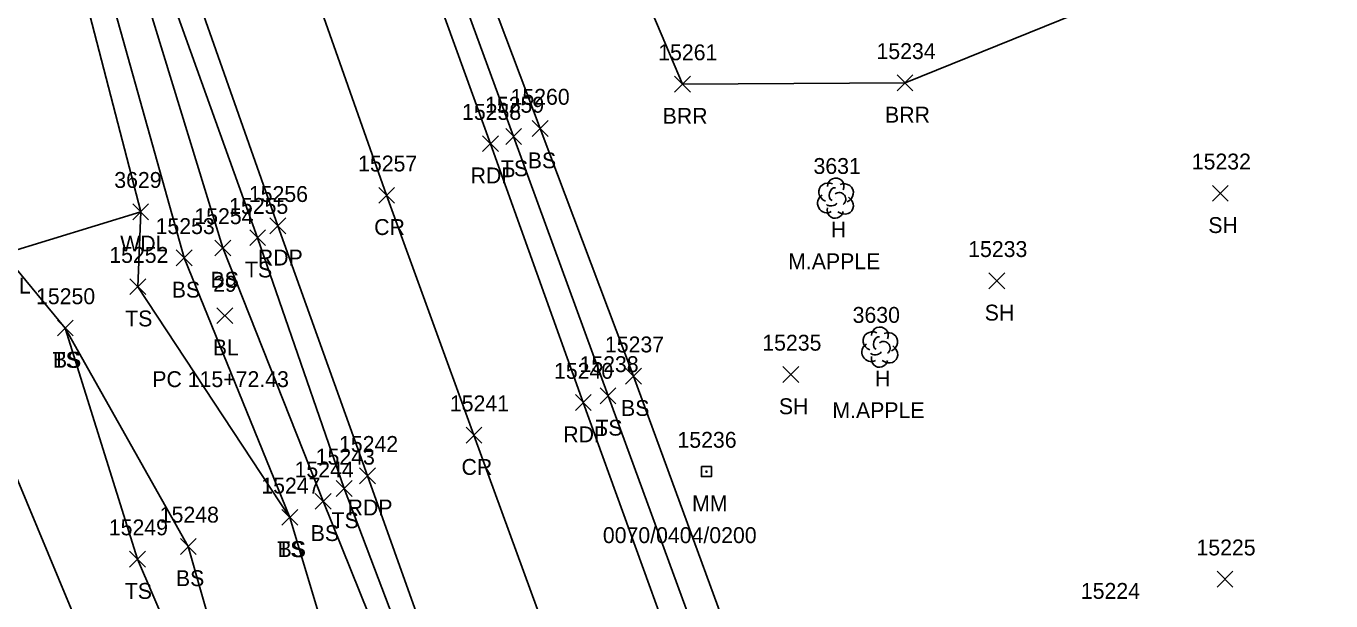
# Model space of a CAD drawing. Extents: x 1439173 to 1457902, y 641926 to 659889.
# Drawn here: x 1446160.8 to 1446324.9, y 653670 to 653742.4 of the extents above; entities that cross this region are included whole.
import ezdxf

# ---------------------------------------------------------------- set-up
doc = ezdxf.new("R2010")
doc.units = 0
for name, color, linetype in [('C_A', 7, 'Continuous'), ('C_C', 7, 'Continuous'), ('C_I', 7, 'Continuous'), ('C_TIC', 7, 'Continuous'), ('L_A', 7, 'Continuous'), ('L_C', 7, 'Continuous'), ('L_I', 7, 'Continuous'), ('L_TIC', 7, 'Continuous'), ('LABL', 7, 'Continuous'), ('LAHR', 7, 'Continuous'), ('LAWA', 7, 'Continuous'), ('LELB', 7, 'Continuous'), ('LTD', 7, 'Continuous'), ('P_A', 7, 'Continuous'), ('P_I', 7, 'Continuous'), ('P_TIC', 7, 'Continuous'), ('PET', 7, 'Continuous'), ('PRC', 7, 'Continuous'), ('S_A', 7, 'Continuous'), ('S_C', 7, 'Continuous'), ('S_I', 7, 'Continuous'), ('SRM', 7, 'Continuous')]:
    doc.layers.add(name, color=color, linetype=linetype)

msp = doc.modelspace()

# ---------------------------------------------------------------- linework, layer by layer
at = {"layer": 'C_TIC'}
for points in [[(1446184.77, 653704.91), (1446186.77, 653706.91)], [(1446186.77, 653704.91), (1446184.77, 653706.91)]]:
    msp.add_lwpolyline(points, dxfattribs=at)
at = {"layer": 'L_TIC'}
for points in [[(1446242.34, 653734.06), (1446244.34, 653736.06)], [(1446244.34, 653734.06), (1446242.34, 653736.06)], [(1446270.31, 653734.21), (1446272.31, 653736.21)], [(1446272.31, 653734.21), (1446270.31, 653736.21)], [(1446224.43, 653728.46), (1446226.43, 653730.46)], [(1446226.43, 653728.46), (1446224.43, 653730.46)], [(1446221.09, 653727.46), (1446223.09, 653729.46)], [(1446223.09, 653727.46), (1446221.09, 653729.46)], [(1446309.96, 653720.31), (1446311.96, 653722.31)], [(1446311.96, 653720.31), (1446309.96, 653722.31)], [(1446174.19, 653717.99), (1446176.19, 653719.99)], [(1446176.19, 653717.99), (1446174.19, 653719.99)], [(1446184.53, 653713.43), (1446186.53, 653715.43)], [(1446186.53, 653713.43), (1446184.53, 653715.43)], [(1446188.9, 653714.72), (1446190.9, 653716.72)], [(1446190.9, 653714.72), (1446188.9, 653716.72)], [(1446179.66, 653712.18), (1446181.66, 653714.18)], [(1446181.66, 653712.18), (1446179.66, 653714.18)], [(1446173.83, 653708.55), (1446175.83, 653710.55)], [(1446175.83, 653708.55), (1446173.83, 653710.55)], [(1446281.84, 653709.29), (1446283.84, 653711.29)], [(1446283.84, 653709.29), (1446281.84, 653711.29)], [(1446164.71, 653703.35), (1446166.71, 653705.35)], [(1446166.71, 653703.35), (1446164.71, 653705.35)], [(1446164.71, 653703.35), (1446166.71, 653705.35)], [(1446166.71, 653703.35), (1446164.71, 653705.35)], [(1446236.16, 653697.28), (1446238.16, 653699.28)], [(1446238.16, 653697.28), (1446236.16, 653699.28)], [(1446255.95, 653697.5), (1446257.95, 653699.5)], [(1446257.95, 653697.5), (1446255.95, 653699.5)], [(1446232.96, 653694.8), (1446234.96, 653696.8)], [(1446234.96, 653694.8), (1446232.96, 653696.8)], [(1446199.79, 653683.15), (1446201.79, 653685.15)], [(1446201.79, 653683.15), (1446199.79, 653685.15)], [(1446197.13, 653681.53), (1446199.13, 653683.53)], [(1446199.13, 653681.53), (1446197.13, 653683.53)], [(1446192.95, 653679.51), (1446194.95, 653681.51)], [(1446194.95, 653679.51), (1446192.95, 653681.51)], [(1446192.95, 653679.51), (1446194.95, 653681.51)], [(1446194.95, 653679.51), (1446192.95, 653681.51)], [(1446180.18, 653675.85), (1446182.18, 653677.85)], [(1446182.18, 653675.85), (1446180.18, 653677.85)], [(1446173.78, 653674.25), (1446175.78, 653676.25)], [(1446175.78, 653674.25), (1446173.78, 653676.25)], [(1446310.55, 653671.72), (1446312.55, 653673.72)], [(1446312.55, 653671.72), (1446310.55, 653673.72)]]:
    msp.add_lwpolyline(points, dxfattribs=at)
at = {"layer": 'LABL'}
msp.add_lwpolyline([(1446325.14, 653754.01), (1446304.4, 653748.67), (1446271.31, 653735.21), (1446243.34, 653735.06), (1446233.05, 653759.36), (1446226.32, 653779.88), (1446220.11, 653792.85), (1446239.63, 653798.31), (1446256.91, 653809.35), (1446276.11, 653814.92), (1446279.68, 653822.87), (1446278.69, 653836.08), (1446285, 653849.53), (1446290.56, 653855.28)], dxfattribs=at)
at = {"layer": 'LAHR'}
msp.add_lwpolyline([(1446379.19, 653096.29), (1446364.29, 653137.28), (1446348.35, 653183.77), (1446333.8, 653222.88), (1446316.53, 653270.29), (1446299.79, 653316.81), (1446281.51, 653363.23), (1446266.34, 653401.75), (1446250.67, 653442.85), (1446231.86, 653494.12), (1446214.99, 653542.12), (1446198.12, 653582.18), (1446182.4, 653627.85), (1446169.11, 653662.52), (1446155.24, 653695.86)], dxfattribs=at)
at = {"layer": 'LAWA'}
msp.add_lwpolyline([(1446119.74, 653851.48), (1446116.49, 653823.98), (1446128.53, 653785.21), (1446143.87, 653770.58), (1446157.99, 653713.69), (1446175.19, 653718.99), (1446165.92, 653754.94), (1446153.93, 653787.57), (1446143.16, 653822.41), (1446134.51, 653840.82)], dxfattribs=at)
at = {"layer": 'LELB'}
for points in [[(1446193.95, 653680.51), (1446180.66, 653713.18), (1446168.04, 653758.32), (1446157.23, 653795.32), (1446149.17, 653816.15), (1446133.1, 653862.84), (1446113.41, 653896.49), (1446099.61, 653940.16), (1446107.97, 653939.55)], [(1446455.63, 653105.58), (1446450.42, 653107.21), (1446448.27, 653111.79), (1446442.15, 653132.34), (1446428.41, 653168.97), (1446414.6, 653205.37), (1446398.47, 653251.2), (1446379.18, 653302.6), (1446363.23, 653345.95), (1446349.43, 653384), (1446333.66, 653427.72), (1446320.54, 653462.53), (1446303.28, 653509.03), (1446282.78, 653564.55), (1446266.64, 653608.16), (1446251.43, 653648.12), (1446233.96, 653695.8), (1446222.09, 653728.46), (1446206.35, 653771.42)], [(1446477.99, 653112.45), (1446458.68, 653109.39), (1446455.03, 653111.09), (1446455.2, 653109.28), (1446454.26, 653108.99), (1446452.57, 653115.32), (1446443.57, 653133.34), (1446430.82, 653169.55), (1446416.72, 653206.14), (1446400.81, 653252.19), (1446381.3, 653302.87), (1446366.74, 653347.21), (1446351.22, 653384.28), (1446336.38, 653428.77), (1446322.88, 653463.15), (1446306.14, 653509.96), (1446285.82, 653564.53), (1446269.13, 653609.31), (1446254.89, 653649.86), (1446237.16, 653698.28), (1446225.43, 653729.46), (1446209.13, 653772.78)], [(1446376.98, 653066.21), (1446377.89, 653064.21), (1446388.34, 653072.76), (1446399.95, 653085.03), (1446406.45, 653093.65), (1446410, 653098.73), (1446410.46, 653100.38), (1446409.67, 653106.98), (1446393.81, 653151.76), (1446377.83, 653192.17), (1446361.5, 653241), (1446341.84, 653291.19), (1446327.7, 653334.46), (1446312.86, 653372.54), (1446296.21, 653416.29), (1446283.46, 653452.03), (1446268.13, 653497.02), (1446246.71, 653552.02), (1446230.58, 653596.06), (1446216.68, 653636.52), (1446198.13, 653682.53), (1446185.53, 653714.43), (1446171.64, 653759.78)], [(1446378.33, 653062.47), (1446390.08, 653070.06), (1446401.24, 653083.62), (1446408.38, 653091.76), (1446413.68, 653098.73), (1446412.03, 653109.35), (1446396.11, 653152.66), (1446380.97, 653192.98), (1446363.81, 653241.42), (1446345.97, 653292.01), (1446330.01, 653335.45), (1446315.75, 653373.17), (1446299.72, 653417.91), (1446286.81, 653452.81), (1446269.35, 653497.72), (1446249.15, 653552.75), (1446232.6, 653596.8), (1446218.69, 653636.87), (1446200.79, 653684.15), (1446189.9, 653715.72), (1446173.83, 653760.53)], [(1446174.83, 653709.55), (1446175.19, 653718.99)], [(1446165.71, 653704.35), (1446157.99, 653713.69)], [(1446375.95, 653068.13), (1446385.07, 653076.64), (1446396.93, 653091), (1446400.96, 653097.05), (1446402.75, 653108.17), (1446388.16, 653150.05), (1446373.08, 653190.91), (1446353.99, 653238.43), (1446333.83, 653288.86), (1446318.96, 653332.33), (1446306.9, 653370.81), (1446290.38, 653414.95), (1446278.95, 653450.64), (1446264.38, 653495.78), (1446240.39, 653549.07), (1446221.21, 653591.94), (1446207.8, 653634.25), (1446193.95, 653680.51), (1446174.83, 653709.55)], [(1446187.71, 653653.84), (1446181.18, 653676.85), (1446165.71, 653704.35)], [(1446184.57, 653652.48), (1446174.78, 653675.25), (1446165.71, 653704.35)]]:
    msp.add_lwpolyline(points, dxfattribs=at)
at = {"layer": 'LTD'}
for p, q in [((1446262.54, 653720.75), (1446262.54, 653720.75)), ((1446262.54, 653720.75), (1446262.54, 653720.75)), ((1446268.11, 653702), (1446268.11, 653702)), ((1446268.11, 653702), (1446268.11, 653702))]:
    msp.add_line(p, q, dxfattribs=at)
for centre in [(1446262.59, 653722.18), (1446268.16, 653703.43)]:
    msp.add_arc(centre, 1.05, 335.5272, 180.9563, dxfattribs=at)
for centre, major_axis, ratio, start_param, end_param in [((1446261.75, 653721.41), (1.21, -0.51), 0.895232, 1.570796, 4.712389), ((1446262.34, 653721.2), (-0.208, -0.792), 0.645439, 3.141593, 6.283185), ((1446263.59, 653721.33), (-1.14, -0.48), 0.949671, 1.570796, 4.712389), ((1446261.46, 653720.04), (0.58, -1.04), 0.959034, 3.141593, 6.283185), ((1446263.04, 653720.58), (-0.5, 0.667), 0.989748, 3.141593, 6.283185), ((1446263.54, 653719.91), (-1.09, 0.79), 0.841452, 1.570796, 4.712389), ((1446262.54, 653719.25), (0.26, 1.06), 0.942809, 1.570796, 4.712389), ((1446262.09, 653720), (-0.625, -0.083), 0.423636, 0, 3.141593), ((1446267.32, 653702.67), (1.21, -0.51), 0.895232, 1.570796, 4.712389), ((1446269.15, 653702.58), (-1.14, -0.48), 0.949671, 1.570796, 4.712389), ((1446267.03, 653701.29), (0.58, -1.04), 0.959034, 3.141593, 6.283185), ((1446267.9, 653702.46), (-0.208, -0.792), 0.645439, 3.141593, 6.283185), ((1446268.61, 653701.83), (-0.5, 0.667), 0.989748, 3.141593, 6.283185), ((1446268.11, 653700.5), (0.26, 1.06), 0.942809, 1.570796, 4.712389), ((1446267.65, 653701.25), (-0.625, -0.083), 0.423636, 0, 3.141593), ((1446269.11, 653701.17), (-1.09, 0.79), 0.841452, 1.570796, 4.712389)]:
    msp.add_ellipse(centre, major_axis=major_axis, ratio=ratio, start_param=start_param, end_param=end_param, dxfattribs=at)
at = {"layer": 'P_TIC'}
for points in [[(1446218.19, 653726.56), (1446220.19, 653728.56)], [(1446220.19, 653726.56), (1446218.19, 653728.56)], [(1446205.12, 653720.06), (1446207.12, 653722.06)], [(1446207.12, 653720.06), (1446205.12, 653722.06)], [(1446191.43, 653716.22), (1446193.43, 653718.22)], [(1446193.43, 653716.22), (1446191.43, 653718.22)], [(1446229.85, 653693.96), (1446231.85, 653695.96)], [(1446231.85, 653693.96), (1446229.85, 653695.96)], [(1446216.1, 653689.86), (1446218.1, 653691.86)], [(1446218.1, 653689.86), (1446216.1, 653691.86)], [(1446202.72, 653684.75), (1446204.72, 653686.75)], [(1446204.72, 653684.75), (1446202.72, 653686.75)]]:
    msp.add_lwpolyline(points, dxfattribs=at)
at = {"layer": 'PET'}
for points in [[(1446359.82, 653344.62), (1446345.77, 653382.82), (1446330.2, 653427.2), (1446317.32, 653461.42), (1446300.18, 653508.2), (1446279.42, 653562.92), (1446263.43, 653606.97), (1446248.32, 653646.62), (1446230.85, 653694.96), (1446219.19, 653727.56), (1446203.67, 653770.44)], [(1446508.05, 652854.56), (1446501.14, 652873.96), (1446487.8, 652910.44), (1446473, 652950.56), (1446463.26, 652978.7), (1446448.95, 653016.4), (1446439.93, 653042.41), (1446427.07, 653074.86), (1446417.33, 653102.26), (1446398.89, 653153.95), (1446384.2, 653195.05), (1446366.99, 653242.22), (1446348.29, 653292.81), (1446332.79, 653336.33), (1446318.41, 653374.64), (1446303.64, 653416.39), (1446289.26, 653453.72), (1446272.41, 653498.98), (1446251.77, 653553.94), (1446236.2, 653597.42), (1446220.7, 653638.1), (1446203.72, 653685.75), (1446192.43, 653717.22), (1446176.89, 653761.46)]]:
    msp.add_lwpolyline(points, dxfattribs=at)
at = {"layer": 'PRC'}
msp.add_lwpolyline([(1446533.64, 652828.13), (1446516.98, 652874.28), (1446502.49, 652912.16), (1446488.58, 652950.44), (1446477.06, 652982.53), (1446462.62, 653021.87), (1446442.49, 653077.51), (1446441.27, 653080.41), (1446425.18, 653125.58), (1446411.53, 653163.35), (1446397.98, 653199.19), (1446380.93, 653246.11), (1446362.13, 653296.7), (1446346.56, 653339.74), (1446331.8, 653378.97), (1446316.39, 653422.05), (1446303.41, 653457.49), (1446286.15, 653503.64), (1446265.9, 653558.29), (1446249.93, 653601.61), (1446234.86, 653642.12), (1446217.1, 653690.86), (1446206.12, 653721.06), (1446190.3, 653765.99)], dxfattribs=at)
at = {"layer": 'SRM'}
msp.add_lwpolyline([(1446245.71, 653686.9), (1446246.96, 653686.9), (1446246.96, 653685.65), (1446245.71, 653685.65)], close=True, dxfattribs=at)
msp.add_circle((1446246.34, 653686.27), 0.0833, dxfattribs=at)

# ---------------------------------------------------------------- texts
at = {"layer": 'C_A'}
msp.add_text('BL', height=2, dxfattribs=at).set_placement((1446184.26, 653700.91))
at = {"layer": 'C_C'}
msp.add_text('PC 115+72.43', height=2, dxfattribs=at).set_placement((1446176.65, 653696.91))
at = {"layer": 'C_I'}
msp.add_text('29', height=2, dxfattribs=at).set_placement((1446184.3, 653708.91))
at = {"layer": 'L_A'}
for s, p in [('BRR', (1446240.83, 653730.06)), ('BRR', (1446268.8, 653730.21)), ('TS', (1446220.5, 653723.46)), ('BS', (1446223.87, 653724.46)), ('H', (1446261.98, 653715.75)), ('SH', (1446309.45, 653716.31)), ('WDL', (1446172.61, 653713.99)), ('TS', (1446188.31, 653710.72)), ('WDL', (1446155.41, 653708.69)), ('BS', (1446183.97, 653709.43)), ('BS', (1446179.1, 653708.18)), ('SH', (1446281.33, 653705.29)), ('TS', (1446173.24, 653704.55)), ('TS', (1446164.12, 653699.35)), ('BS', (1446164.15, 653699.35)), ('H', (1446267.54, 653697)), ('BS', (1446235.6, 653693.28)), ('SH', (1446255.44, 653693.5)), ('TS', (1446232.37, 653690.8)), ('TS', (1446199.2, 653679.15)), ('BS', (1446196.57, 653677.53)), ('TS', (1446192.36, 653675.51)), ('BS', (1446192.4, 653675.51)), ('BS', (1446179.62, 653671.85)), ('TS', (1446173.19, 653670.25))]:
    msp.add_text(s, height=2, dxfattribs=at).set_placement(p)
at = {"layer": 'L_C'}
for p in [(1446256.61, 653711.75), (1446262.17, 653693)]:
    msp.add_text('M.APPLE', height=2, dxfattribs=at).set_placement(p)
at = {"layer": 'L_I'}
for s, p in [('15261', (1446240.27, 653738.06)), ('15234', (1446267.72, 653738.21)), ('15259', (1446218.49, 653731.46)), ('15260', (1446221.7, 653732.46)), ('3631', (1446259.8, 653723.75)), ('15232', (1446307.37, 653724.31)), ('3629', (1446171.87, 653721.99)), ('15255', (1446186.31, 653718.72)), ('15254', (1446181.94, 653717.43)), ('15253', (1446177.07, 653716.18)), ('15252', (1446171.24, 653712.55)), ('15233', (1446279.25, 653713.29)), ('15250', (1446162.03, 653707.35)), ('15250', (1446162.03, 653707.35)), ('3630', (1446264.72, 653705)), ('15237', (1446233.57, 653701.28)), ('15235', (1446253.36, 653701.5)), ('15238', (1446230.37, 653698.8)), ('15243', (1446197.2, 653687.15)), ('15244', (1446194.54, 653685.53)), ('15247', (1446190.36, 653683.51)), ('15247', (1446190.36, 653683.51)), ('15248', (1446177.59, 653679.85)), ('15249', (1446171.18, 653678.25)), ('15225', (1446307.96, 653675.72)), ('15224', (1446293.42, 653670.25))]:
    msp.add_text(s, height=2, dxfattribs=at).set_placement(p)
at = {"layer": 'P_A'}
for s, p in [('RDP', (1446216.68, 653722.56)), ('CR', (1446204.55, 653716.06)), ('RDP', (1446189.92, 653712.22)), ('RDP', (1446228.33, 653689.96)), ('CR', (1446215.53, 653685.86)), ('RDP', (1446201.21, 653680.75))]:
    msp.add_text(s, height=2, dxfattribs=at).set_placement(p)
at = {"layer": 'P_I'}
for s, p in [('15258', (1446215.6, 653730.56)), ('15257', (1446202.53, 653724.06)), ('15256', (1446188.79, 653720.22)), ('15240', (1446227.17, 653697.96)), ('15241', (1446214.07, 653693.86)), ('15242', (1446200.13, 653688.75))]:
    msp.add_text(s, height=2, dxfattribs=at).set_placement(p)
at = {"layer": 'S_A'}
msp.add_text('MM', height=2, dxfattribs=at).set_placement((1446244.53, 653681.27))
at = {"layer": 'S_C'}
msp.add_text('0070/0404/0200', height=2, dxfattribs=at).set_placement((1446233.31, 653677.27))
at = {"layer": 'S_I'}
msp.add_text('15236', height=2, dxfattribs=at).set_placement((1446242.69, 653689.27))

doc.saveas('drawing.dxf')
